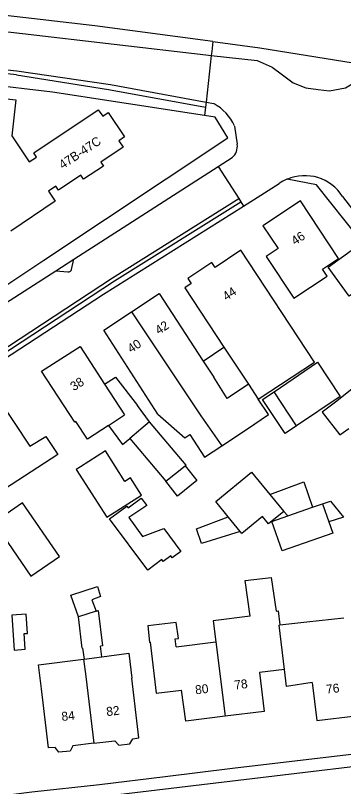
# Model space of a CAD drawing. Extents: x 194485 to 197793, y 468269 to 470822.
# Drawn here: x 195271.6 to 195315.6, y 470096.7 to 470200.2 of the extents above; entities that cross this region are included whole.
import ezdxf

# ---------------------------------------------------------------- set-up
doc = ezdxf.new("R2010")
doc.units = 0
for name, color, linetype in [('BGT grensvlak gebouwinstallatie plus 1', 7, 'Continuous'), ('BGT grensvlak onbegroeid terreindeel', 7, 'Continuous'), ('BGT grensvlak overig bouwwerk uitbreiding populatie', 7, 'Continuous'), ('BGT grensvlak pand op maaiveld', 7, 'Continuous'), ('BGT grensvlak pand op maaiveld LR', 7, 'Continuous'), ('BGT grensvlak wegdeel', 7, 'Continuous'), ('BGT tekst huisnummerreeks', 7, 'Continuous')]:
    doc.layers.add(name, color=color, linetype=linetype)

msp = doc.modelspace()

# ---------------------------------------------------------------- linework, layer by layer
at = {"layer": 'BGT grensvlak gebouwinstallatie plus 1'}
for p, q in [((195296.76, 470153.81), (195299.55, 470155.67)), ((195283.53, 470150.72), (195284.99, 470151.66)), ((195284.99, 470151.66), (195287.96, 470147.86)), ((195289.56, 470145.66), (195287.96, 470147.86)), ((195305.71, 470135.9), (195310.24, 470137.62)), ((195310.24, 470137.62), (195311.42, 470134.19)), ((195308.09, 470133.03), (195307.57, 470133.63)), ((195295.85, 470131.31), (195300.12, 470132.92)), ((195296.56, 470129.35), (195295.85, 470131.31)), ((195301.74, 470130.95), (195296.56, 470129.35)), ((195280.61, 470115.3), (195280.8, 470113.83)), ((195283.18, 470114.14), (195282.99, 470115.58))]:
    msp.add_line(p, q, dxfattribs=at)
for points in [[(195284.06, 470145.17), (195285.96, 470142.61), (195286.93, 470143.41)], [(195282.4, 470120.25), (195282.7, 470120.34), (195283.25, 470115.61), (195282.99, 470115.58)], [(195280.61, 470115.3), (195280.53, 470115.29), (195280.04, 470119.48)]]:
    msp.add_lwpolyline(points, dxfattribs=at)
at = {"layer": 'BGT grensvlak onbegroeid terreindeel'}
msp.add_lwpolyline([(195258.2, 470146.27), (195261.96, 470148.8), (195283.39, 470162.78), (195302.15, 470174.6)], dxfattribs=at)
at = {"layer": 'BGT grensvlak overig bouwwerk uitbreiding populatie'}
for p, q in [((195294.35, 470139.73), (195295.91, 470137.77)), ((195293.33, 470135.66), (195291.78, 470137.68)), ((195295.91, 470137.77), (195293.33, 470135.66)), ((195312.77, 470134.66), (195313.83, 470135.01)), ((195313.83, 470135.01), (195315.56, 470132.88)), ((195315.56, 470132.88), (195313.62, 470132.23))]:
    msp.add_line(p, q, dxfattribs=at)
msp.add_lwpolyline([(195271.11, 470119.71), (195271.45, 470115.03), (195272.91, 470115.14), (195272.76, 470117.24), (195273.24, 470117.28), (195273.06, 470119.85), (195271.11, 470119.71)], dxfattribs=at)
at = {"layer": 'BGT grensvlak pand op maaiveld'}
for p, q in [((195299.55, 470155.67), (195302.83, 470150.7)), ((195296.76, 470153.81), (195298.17, 470151.64)), ((195299.97, 470148.77), (195298.17, 470151.64)), ((195283.53, 470150.72), (195286.2, 470146.58)), ((195302.83, 470150.7), (195299.97, 470148.77)), ((195284.06, 470145.17), (195286.2, 470146.58)), ((195289.56, 470145.66), (195286.93, 470143.41)), ((195286.93, 470143.41), (195291.78, 470137.68)), ((195291.78, 470137.68), (195294.35, 470139.73)), ((195305.71, 470135.9), (195307.57, 470133.63)), ((195300.12, 470132.92), (195298.44, 470134.97)), ((195311.42, 470134.19), (195312.77, 470134.66)), ((195312.77, 470134.66), (195313.62, 470132.23)), ((195308.09, 470133.03), (195311.42, 470134.19)), ((195301.74, 470130.95), (195300.12, 470132.92)), ((195305.96, 470132.29), (195308.09, 470133.03)), ((195280.04, 470119.48), (195279.04, 470122.38)), ((195282.4, 470120.25), (195280.04, 470119.48)), ((195310.65, 470118.84), (195315.6, 470119.36)), ((195307.04, 470118.4), (195310.65, 470118.84)), ((195293.15, 470115.48), (195298.46, 470116.15)), ((195280.74, 470113.82), (195280.8, 470113.83)), ((195280.8, 470113.83), (195283.18, 470114.14)), ((195307.66, 470112.42), (195304.31, 470112.04))]:
    msp.add_line(p, q, dxfattribs=at)
for points in [[(195264.51, 470189.66), (195271.65, 470188.85), (195271.1, 470184.02), (195273.43, 470180.52), (195274.43, 470181.18), (195274.06, 470181.73), (195282.71, 470187.49), (195283.31, 470186.67), (195284.05, 470187.17), (195286.24, 470183.88), (195285.47, 470183.35), (195286.04, 470182.52), (195283.05, 470180.51), (195283.42, 470179.97), (195280.74, 470178.21), (195280.38, 470178.73), (195277.38, 470176.73), (195277.02, 470177.28), (195276.03, 470176.61), (195276.94, 470175.24), (195270.97, 470171.25)], [(195304.74, 470171.95), (195306.8, 470168.9), (195305.22, 470167.85), (195308.93, 470162.24), (195313.39, 470165.21), (195312.77, 470166.13), (195314.92, 470167.57), (195309.81, 470175.31), (195304.74, 470171.95)], [(195304.15, 470148.7), (195311.68, 470153.67), (195301.79, 470168.67), (195298.37, 470166.38)], [(195319.93, 470165.12), (195316.35, 470162.52), (195313.53, 470166.4), (195317.1, 470169), (195319.93, 470165.12)], [(195298.37, 470166.38), (195297.93, 470167.04), (195294.71, 470164.88), (195295.15, 470164.23)], [(195295.15, 470164.23), (195294.29, 470163.65), (195299.55, 470155.67)], [(195287.16, 470160.4), (195290.87, 470162.86), (195296.76, 470153.81)], [(195290.68, 470146.7), (195283.45, 470157.93), (195287.16, 470160.4)], [(195284.06, 470145.17), (195281.27, 470143.35), (195279.68, 470145.69), (195279.57, 470145.6), (195275.11, 470152.43), (195280.27, 470155.76), (195283.53, 470150.72)], [(195306.28, 470149.66), (195312.09, 470153.67), (195315.13, 470149.07), (195309.29, 470145.11)], [(195322.45, 470150.01), (195320.23, 470152.84), (195314.48, 470148.29)], [(195309.29, 470145.11), (195307.73, 470144.08), (195304.73, 470148.63), (195306.28, 470149.66)], [(195264.31, 470145.28), (195269.36, 470148.62), (195273.54, 470142.38), (195275.68, 470143.67), (195277.28, 470141.26), (195270.13, 470136.6), (195268.75, 470138.81), (195268.56, 470138.7), (195264.31, 470145.28)], [(195299.26, 470142.44), (195302.7, 470144.72), (195305.54, 470146.63), (195304.15, 470148.7)], [(195314.48, 470148.29), (195312.73, 470146.97), (195315.1, 470143.89), (195316.28, 470144.77)], [(195290.68, 470146.7), (195294.31, 470143.5), (195294.97, 470143.97)], [(195294.35, 470139.73), (195294.5, 470139.85), (195289.56, 470145.66)], [(195294.97, 470143.97), (195296.93, 470140.91), (195299.26, 470142.44)], [(195280.31, 470139.63), (195279.76, 470139.28), (195283.83, 470132.85), (195288.49, 470135.81), (195287.01, 470138.15), (195286.26, 470137.67), (195283.66, 470141.76), (195280.31, 470139.63)], [(195298.44, 470134.97), (195303.24, 470138.91), (195305.71, 470135.9)], [(195291.49, 470131.36), (195293.79, 470128.27), (195292.62, 470127.4), (195292.42, 470127.67), (195291.4, 470126.92), (195291.22, 470127.17), (195289.33, 470125.77), (195284.23, 470132.64), (195286.52, 470134.34), (195286.69, 470134.1), (195288.47, 470135.43), (195289.21, 470134.44)], [(195272.55, 470134.81), (195268.69, 470132.15), (195273.65, 470124.95), (195277.51, 470127.61), (195272.55, 470134.81)], [(195289.21, 470134.44), (195286.81, 470132.82), (195288.63, 470130.27), (195291.49, 470131.36)], [(195307.57, 470133.63), (195305.53, 470131.95), (195304.72, 470132.94), (195301.96, 470130.68), (195301.74, 470130.95)], [(195313.62, 470132.23), (195314.15, 470130.7), (195307.33, 470128.33), (195305.96, 470132.29)], [(195303.05, 470119.58), (195302.39, 470124.38), (195305.87, 470124.77), (195306.53, 470120.25), (195306.82, 470120.28), (195307.04, 470118.4)], [(195279.04, 470122.38), (195282.59, 470123.56), (195283.02, 470122.22), (195281.85, 470121.79), (195282.4, 470120.25)], [(195303.05, 470119.58), (195298.09, 470118.94), (195298.46, 470116.15)], [(195293.15, 470115.48), (195293.03, 470116.53), (195293.47, 470116.58), (195293.15, 470118.72), (195289.34, 470118.29), (195289.58, 470116.1), (195289.67, 470116.11), (195290.46, 470109.26), (195293.86, 470109.65)], [(195275.1, 470109.84), (195274.69, 470113.05), (195280.74, 470113.82)], [(195283.18, 470114.14), (195286.8, 470114.6), (195287.2, 470111.25)], [(195304.31, 470112.04), (195304.94, 470106.79), (195299.69, 470106.15)], [(195311.37, 470110.69), (195307.93, 470110.17), (195307.66, 470112.42)], [(195282.11, 470102.55), (195284.92, 470102.88), (195285.47, 470102.27), (195286.95, 470102.45), (195287.32, 470103.12), (195288.15, 470103.26), (195287.2, 470111.25)], [(195311.37, 470110.69), (195312.01, 470105.59), (195317.21, 470106.22)], [(195282.11, 470102.55), (195279.3, 470102.21), (195278.95, 470101.49), (195277.4, 470101.34), (195276.91, 470101.95), (195276.03, 470101.91), (195275.1, 470109.84)], [(195299.69, 470106.15), (195294.43, 470105.51), (195293.86, 470109.65)]]:
    msp.add_lwpolyline(points, dxfattribs=at)
at = {"layer": 'BGT grensvlak pand op maaiveld LR'}
for p, q in [((195287.16, 470160.4), (195296.43, 470146.44)), ((195302.83, 470150.7), (195304.15, 470148.7)), ((195309.29, 470145.11), (195306.28, 470149.66)), ((195296.43, 470146.44), (195299.26, 470142.44)), ((195298.46, 470116.15), (195299.69, 470106.15)), ((195280.74, 470113.82), (195281.04, 470111.51)), ((195281.04, 470111.51), (195282.11, 470102.55))]:
    msp.add_line(p, q, dxfattribs=at)
msp.add_lwpolyline([(195307.66, 470112.42), (195306.93, 470118.39), (195307.04, 470118.4)], dxfattribs=at)
at = {"layer": 'BGT grensvlak wegdeel'}
for p, q in [((195191.71, 470201.38), (195271.77, 470192.75)), ((195297.85, 470194.81), (195297.15, 470188.53)), ((195297.85, 470194.81), (195303.98, 470194.12)), ((195297.15, 470188.53), (195297.08, 470187.85)), ((195297.15, 470188.53), (195298.21, 470188.34)), ((195297.08, 470187.85), (195296.95, 470186.74)), ((195300.94, 470185.34), (195301.32, 470182.9)), ((195298.79, 470179.9), (195300.67, 470181.1)), ((195279.44, 470167.48), (195298.79, 470179.9)), ((195298.79, 470179.9), (195301.52, 470175.6)), ((195317.41, 470173.38), (195315.46, 470175.89)), ((195301.52, 470175.6), (195301.79, 470175.17)), ((195301.79, 470175.17), (195302.15, 470174.6)), ((195277, 470165.92), (195279.44, 470167.48))]:
    msp.add_line(p, q, dxfattribs=at)
for points in [[(195298.06, 470196.68), (195304.34, 470195.83), (195316.88, 470193.8), (195324.14, 470197.73), (195339.05, 470207.11), (195352.99, 470215.88)], [(195298.06, 470196.68), (195282.26, 470198.8), (195245.91, 470203.02), (195221.29, 470205.91), (195205.8, 470207.49), (195196.89, 470208.48)], [(195192.3, 470206.93), (195192.4, 470206.92), (195205.04, 470205.54), (195272.54, 470197.75)], [(195271.76, 470192.19), (195232.23, 470196.38), (195191.64, 470200.78)], [(195272.54, 470197.75), (195297.11, 470194.89), (195297.85, 470194.81)], [(195298.06, 470196.68), (195297.91, 470195.35), (195297.85, 470194.81)], [(195296.95, 470186.74), (195276.59, 470189.9), (195258.4, 470192.04), (195244.37, 470193.87)], [(195303.98, 470194.12), (195306, 470193.23), (195307.4, 470192.19), (195308.81, 470191.13), (195310.52, 470190.45), (195312.18, 470190.24), (195313.68, 470190.04), (195315.85, 470190.44), (195321.19, 470193.68)], [(195271.77, 470192.75), (195284.34, 470190.93), (195297.15, 470188.53)], [(195271.76, 470192.19), (195284.09, 470190.25), (195297.08, 470187.85)], [(195269.87, 470163.65), (195270.42, 470164.01), (195270.45, 470164.03), (195275.41, 470167.35), (195300.08, 470183.76), (195298.36, 470186.52), (195296.95, 470186.74)], [(195355.14, 470113.17), (195354.16, 470115.99), (195351.32, 470122.89), (195347.95, 470129.54), (195345.69, 470133.39), (195343.25, 470137.14), (195338.02, 470144.14), (195332.68, 470151.07), (195327.19, 470158.15), (195321.55, 470165.39), (195311.97, 470177.44), (195308, 470178.19)], [(195302.15, 470174.6), (195304.5, 470176.07), (195306.96, 470177.62)], [(195228.18, 470127.06), (195240.8, 470135.91), (195261.23, 470149.62), (195284.61, 470164.97), (195301.52, 470175.6)], [(195257.86, 470146.76), (195261.51, 470149.21), (195284.88, 470164.55), (195301.79, 470175.17)], [(195277, 470165.92), (195278.61, 470165.76), (195278.82, 470165.78), (195278.98, 470165.87), (195279.08, 470165.96), (195279.13, 470166.07), (195279.44, 470167.48)], [(195257.9, 470153.38), (195267.22, 470159.64), (195277, 470165.92)], [(195182.83, 470089.09), (195184.51, 470085.21), (195219.06, 470089.34), (195227.91, 470090.5), (195236.65, 470091.53), (195245.26, 470092.59), (195253.75, 470093.54), (195262.55, 470094.57), (195273.8, 470096.02), (195282.85, 470097.01), (195291.69, 470098.09), (195300.69, 470099.18), (195317.77, 470101.2), (195326.53, 470102.27), (195339.04, 470103.6), (195349.83, 470105.04)], [(195345.99, 470102.88), (195281.62, 470095.19), (195265.11, 470093.2)]]:
    msp.add_lwpolyline(points, dxfattribs=at)
for centre, radius, start, end in [((195295.09, 470182.74), 6.41, 23.955, 60.8245), ((195299.29, 470182.63), 2.06, 312.0818, 7.7633), ((195310.37, 470172.7), 5.99, 113.3814, 124.7278), ((195310.38, 470172.68), 6, 32.2344, 113.4199)]:
    msp.add_arc(centre, radius, start, end, dxfattribs=at)

# ---------------------------------------------------------------- texts
at = {"layer": 'BGT tekst huisnummerreeks'}
for s, rotation, p in [('47B-47C', 33.7, (195277.94, 470179.51)), ('46', 33.5, (195309.06, 470169.3)), ('44', 33.8, (195299.87, 470161.85)), ('42', 33.6, (195290.82, 470157.31)), ('40', 33.6, (195287.11, 470154.84)), ('38', 32.8, (195279.43, 470149.75)), ('78', 7, (195301.01, 470109.74)), ('76', 7, (195313.31, 470109.17)), ('80', 7, (195295.76, 470109.09)), ('82', 6.7, (195283.85, 470106.17)), ('84', 6, (195277.83, 470105.52))]:
    msp.add_text(s, height=1.2, rotation=rotation, dxfattribs=at).set_placement(p)

doc.saveas('drawing.dxf')
